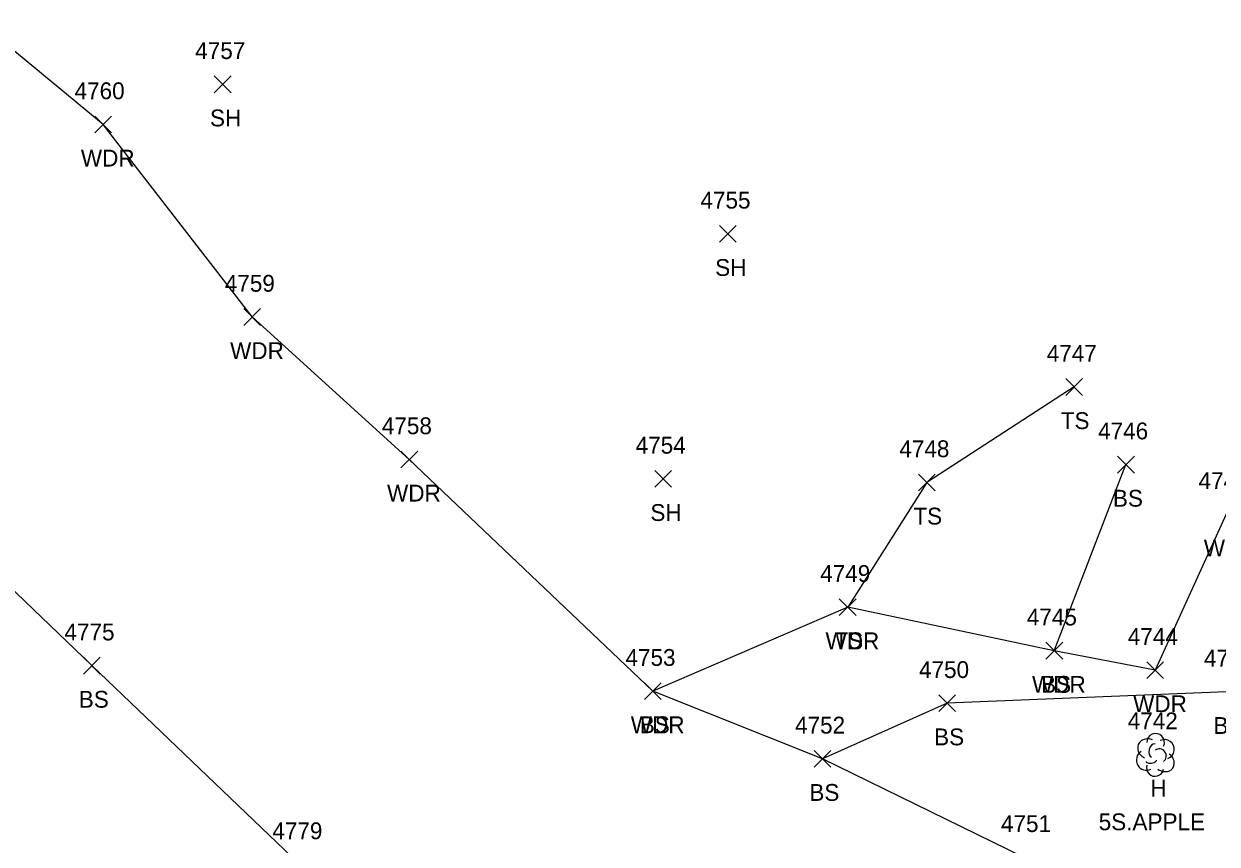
# Model space of a CAD drawing. Extents: x 1554668 to 1563881, y 831386 to 834374.
# Drawn here: x 1562160.6 to 1562302.4, y 833546.2 to 833643.7 of the extents above; entities that cross this region are included whole.
import ezdxf

# ---------------------------------------------------------------- set-up
doc = ezdxf.new("R2010")
doc.units = 0
for name, color, linetype in [('L_A', 7, 'Continuous'), ('L_C', 7, 'Continuous'), ('L_I', 7, 'Continuous'), ('L_TIC', 7, 'Continuous'), ('LAWA', 7, 'Continuous'), ('LELB', 7, 'Continuous'), ('LTD', 7, 'Continuous')]:
    doc.layers.add(name, color=color, linetype=linetype)

msp = doc.modelspace()

# ---------------------------------------------------------------- linework, layer by layer
at = {"layer": 'L_TIC'}
for points in [[(1562183.19, 833635.53), (1562185.19, 833637.53)], [(1562185.19, 833635.53), (1562183.19, 833637.53)], [(1562168.98, 833630.76), (1562170.98, 833632.76)], [(1562170.98, 833630.76), (1562168.98, 833632.76)], [(1562243.22, 833617.76), (1562245.22, 833619.76)], [(1562245.22, 833617.76), (1562243.22, 833619.76)], [(1562186.7, 833607.88), (1562188.7, 833609.88)], [(1562188.7, 833607.88), (1562186.7, 833609.88)], [(1562284.36, 833599.56), (1562286.36, 833601.56)], [(1562286.36, 833599.56), (1562284.36, 833601.56)], [(1562205.36, 833590.95), (1562207.36, 833592.95)], [(1562207.36, 833590.95), (1562205.36, 833592.95)], [(1562290.52, 833590.34), (1562292.52, 833592.34)], [(1562292.52, 833590.34), (1562290.52, 833592.34)], [(1562235.52, 833588.64), (1562237.52, 833590.64)], [(1562237.52, 833588.64), (1562235.52, 833590.64)], [(1562266.85, 833588.22), (1562268.85, 833590.22)], [(1562268.85, 833588.22), (1562266.85, 833590.22)], [(1562257.46, 833573.4), (1562259.46, 833575.4)], [(1562259.46, 833573.4), (1562257.46, 833575.4)], [(1562257.46, 833573.4), (1562259.46, 833575.4)], [(1562259.46, 833573.4), (1562257.46, 833575.4)], [(1562282, 833568.22), (1562284, 833570.22)], [(1562284, 833568.22), (1562282, 833570.22)], [(1562282, 833568.22), (1562284, 833570.22)], [(1562284, 833568.22), (1562282, 833570.22)], [(1562167.65, 833566.45), (1562169.65, 833568.45)], [(1562169.65, 833566.45), (1562167.65, 833568.45)], [(1562294, 833565.92), (1562296, 833567.92)], [(1562296, 833565.92), (1562294, 833567.92)], [(1562234.31, 833563.42), (1562236.31, 833565.42)], [(1562236.31, 833563.42), (1562234.31, 833565.42)], [(1562234.31, 833563.42), (1562236.31, 833565.42)], [(1562236.31, 833563.42), (1562234.31, 833565.42)], [(1562269.28, 833561.98), (1562271.28, 833563.98)], [(1562271.28, 833561.98), (1562269.28, 833563.98)], [(1562254.46, 833555.38), (1562256.46, 833557.38)], [(1562256.46, 833555.38), (1562254.46, 833557.38)], [(1562254.46, 833555.38), (1562256.46, 833557.38)], [(1562256.46, 833555.38), (1562254.46, 833557.38)]]:
    msp.add_lwpolyline(points, dxfattribs=at)
at = {"layer": 'LAWA'}
for points in [[(1562398.46, 833785.08), (1562394.03, 833759.91), (1562383.88, 833740.59), (1562381.39, 833725.55), (1562376.03, 833717.13), (1562369.36, 833681.7), (1562360.05, 833662.08), (1562354.4, 833647.69), (1562341.53, 833623.08), (1562327.13, 833615.4), (1562309.81, 833601.77), (1562303.41, 833585.44), (1562295, 833566.93), (1562282.99, 833569.22), (1562258.46, 833574.4), (1562235.32, 833564.43), (1562206.36, 833591.96), (1562187.7, 833608.89), (1562169.98, 833631.76), (1562152.31, 833646.34)], [(1562398.46, 833785.08), (1562394.03, 833759.91), (1562383.88, 833740.59), (1562381.39, 833725.55), (1562376.03, 833717.13), (1562369.36, 833681.7), (1562360.05, 833662.08), (1562354.4, 833647.69), (1562341.53, 833623.08), (1562327.13, 833615.4), (1562309.81, 833601.77), (1562303.41, 833585.44), (1562295, 833566.93), (1562282.99, 833569.22), (1562258.46, 833574.4), (1562235.32, 833564.43), (1562206.36, 833591.96), (1562187.7, 833608.89), (1562169.98, 833631.76), (1562152.31, 833646.34)], [(1562398.46, 833785.08), (1562394.03, 833759.91), (1562383.88, 833740.59), (1562381.39, 833725.55), (1562376.03, 833717.13), (1562369.36, 833681.7), (1562360.05, 833662.08), (1562354.4, 833647.69), (1562341.53, 833623.08), (1562327.13, 833615.4), (1562309.81, 833601.77), (1562303.41, 833585.44), (1562295, 833566.93), (1562282.99, 833569.22), (1562258.46, 833574.4), (1562235.32, 833564.43), (1562206.36, 833591.96), (1562187.7, 833608.89), (1562169.98, 833631.76), (1562152.31, 833646.34)], [(1562398.46, 833785.07), (1562394.04, 833759.9), (1562383.87, 833740.57), (1562381.39, 833725.54), (1562376.03, 833717.12), (1562369.36, 833681.69), (1562360.05, 833662.07), (1562354.4, 833647.68), (1562341.53, 833623.08), (1562327.13, 833615.39), (1562309.81, 833601.77), (1562303.41, 833585.43), (1562295, 833566.92), (1562283, 833569.22), (1562258.46, 833574.4), (1562235.31, 833564.42), (1562206.36, 833591.95), (1562187.7, 833608.88), (1562169.98, 833631.76), (1562152.32, 833646.34)]]:
    msp.add_lwpolyline(points, dxfattribs=at)
at = {"layer": 'LELB'}
for points in [[(1562114.41, 833639.55), (1562135.72, 833599.03), (1562168.64, 833567.46), (1562193.35, 833543.83), (1562221.66, 833524.18), (1562217.15, 833499.31), (1562209.08, 833467.68), (1562173.19, 833448.89), (1562107.43, 833438.73)], [(1562114.41, 833639.55), (1562135.72, 833599.03), (1562168.64, 833567.46), (1562193.35, 833543.83), (1562221.66, 833524.18), (1562217.15, 833499.31), (1562209.08, 833467.68), (1562173.19, 833448.89), (1562107.43, 833438.73)], [(1562114.41, 833639.55), (1562135.72, 833599.03), (1562168.64, 833567.46), (1562193.35, 833543.83), (1562221.66, 833524.18), (1562217.15, 833499.31), (1562209.08, 833467.68), (1562173.19, 833448.89), (1562107.43, 833438.73)], [(1562114.42, 833639.55), (1562135.72, 833599.02), (1562168.65, 833567.45), (1562193.36, 833543.82), (1562221.67, 833524.17), (1562217.16, 833499.3), (1562209.09, 833467.68), (1562173.19, 833448.88), (1562107.43, 833438.73)], [(1562285.36, 833600.57), (1562267.85, 833589.23), (1562258.46, 833574.4)], [(1562285.36, 833600.57), (1562267.85, 833589.23), (1562258.46, 833574.4)], [(1562285.36, 833600.57), (1562267.85, 833589.23), (1562258.46, 833574.4)], [(1562285.36, 833600.56), (1562267.85, 833589.22), (1562258.46, 833574.4)], [(1562282.99, 833569.22), (1562291.52, 833591.34)], [(1562282.99, 833569.22), (1562291.52, 833591.34)], [(1562282.99, 833569.22), (1562291.52, 833591.34)], [(1562283, 833569.22), (1562291.52, 833591.34)], [(1562320.56, 833581.26), (1562314.72, 833576.72), (1562303.47, 833564.34), (1562270.27, 833562.99), (1562255.46, 833556.39)], [(1562320.56, 833581.26), (1562314.72, 833576.72), (1562303.47, 833564.34), (1562270.27, 833562.99), (1562255.46, 833556.39)], [(1562320.56, 833581.26), (1562314.72, 833576.72), (1562303.47, 833564.34), (1562270.27, 833562.99), (1562255.46, 833556.39)], [(1562320.56, 833581.25), (1562314.72, 833576.72), (1562303.47, 833564.33), (1562270.28, 833562.98), (1562255.46, 833556.38)], [(1562333.69, 833569.96), (1562355.5, 833563.73), (1562377.54, 833560.97), (1562380.66, 833562.9), (1562383.24, 833563.11), (1562378.41, 833560.37), (1562350.21, 833557.19), (1562347.16, 833543.8), (1562343.65, 833536.19), (1562311.24, 833538.56), (1562279.36, 833544.68), (1562255.46, 833556.38), (1562235.31, 833564.42)], [(1562333.68, 833569.97), (1562355.5, 833563.73), (1562377.53, 833560.98), (1562380.65, 833562.91), (1562383.24, 833563.12), (1562378.41, 833560.38), (1562350.2, 833557.2), (1562347.16, 833543.81), (1562343.65, 833536.2), (1562311.24, 833538.57), (1562279.36, 833544.68), (1562255.46, 833556.39), (1562235.32, 833564.43)], [(1562333.68, 833569.97), (1562355.5, 833563.73), (1562377.53, 833560.98), (1562380.65, 833562.91), (1562383.24, 833563.12), (1562378.41, 833560.38), (1562350.2, 833557.2), (1562347.16, 833543.81), (1562343.65, 833536.2), (1562311.24, 833538.57), (1562279.36, 833544.68), (1562255.46, 833556.39), (1562235.32, 833564.43)], [(1562333.68, 833569.97), (1562355.5, 833563.73), (1562377.53, 833560.98), (1562380.65, 833562.91), (1562383.24, 833563.12), (1562378.41, 833560.38), (1562350.2, 833557.2), (1562347.16, 833543.81), (1562343.65, 833536.2), (1562311.24, 833538.57), (1562279.36, 833544.68), (1562255.46, 833556.39), (1562235.32, 833564.43)]]:
    msp.add_lwpolyline(points, dxfattribs=at)
at = {"layer": 'LTD'}
msp.add_line((1562294.99, 833556.89), (1562294.99, 833556.89), dxfattribs=at)
msp.add_line((1562294.99, 833556.89), (1562294.99, 833556.89), dxfattribs=at)
msp.add_arc((1562295.04, 833558.33), 1.05, 335.5272, 180.9563, dxfattribs=at)
for centre, major_axis, ratio, start_param, end_param in [((1562294.2, 833557.56), (1.21, -0.51), 0.895232, 1.570796, 4.712389), ((1562294.78, 833557.35), (-0.208, -0.792), 0.645439, 3.141593, 6.283185), ((1562296.03, 833557.48), (-1.14, -0.48), 0.949671, 1.570796, 4.712389), ((1562293.91, 833556.19), (0.58, -1.04), 0.959034, 3.141593, 6.283185), ((1562295.49, 833556.73), (-0.5, 0.667), 0.989748, 3.141593, 6.283185), ((1562295.99, 833556.06), (-1.09, 0.79), 0.841452, 1.570796, 4.712389), ((1562294.99, 833555.39), (0.26, 1.06), 0.942809, 1.570796, 4.712389), ((1562294.53, 833556.14), (-0.625, -0.083), 0.423636, 0, 3.141593)]:
    msp.add_ellipse(centre, major_axis=major_axis, ratio=ratio, start_param=start_param, end_param=end_param, dxfattribs=at)

# ---------------------------------------------------------------- texts
at = {"layer": 'L_A'}
for s, p in [('SH', (1562182.68, 833631.53)), ('WDR', (1562167.34, 833626.76)), ('SH', (1562242.71, 833613.76)), ('WDR', (1562185.07, 833603.88)), ('TS', (1562283.77, 833595.56)), ('WDR', (1562203.72, 833586.95)), ('BS', (1562289.97, 833586.34)), ('SH', (1562235.01, 833584.64)), ('TS', (1562266.26, 833584.22)), ('WDR', (1562300.77, 833580.43)), ('WDR', (1562255.82, 833569.4)), ('TS', (1562256.87, 833569.4)), ('WDR', (1562280.36, 833564.22)), ('BS', (1562281.44, 833564.22)), ('BS', (1562167.09, 833562.45)), ('WDR', (1562292.37, 833561.92)), ('WDR', (1562232.68, 833559.42)), ('BS', (1562233.75, 833559.42)), ('BS', (1562301.92, 833559.33)), ('BS', (1562268.72, 833557.98)), ('H', (1562294.42, 833551.89)), ('BS', (1562253.9, 833551.38)), ('BS', (1562253.9, 833551.38))]:
    msp.add_text(s, height=2, dxfattribs=at).set_placement(p)
at = {"layer": 'L_C'}
msp.add_text('5S.APPLE', height=2, dxfattribs=at).set_placement((1562288.28, 833547.89))
at = {"layer": 'L_I'}
for s, p in [('4757', (1562180.93, 833639.53)), ('4760', (1562166.59, 833634.76)), ('4755', (1562240.96, 833621.76)), ('4759', (1562184.44, 833611.88)), ('4747', (1562282.11, 833603.56)), ('4758', (1562203.1, 833594.95)), ('4746', (1562288.21, 833594.34)), ('4754', (1562233.26, 833592.64)), ('4748', (1562264.59, 833592.22)), ('4743', (1562300.15, 833588.43)), ('4749', (1562255.19, 833577.4)), ('4749', (1562255.19, 833577.4)), ('4745', (1562279.74, 833572.22)), ('4745', (1562279.74, 833572.22)), ('4775', (1562165.39, 833570.45)), ('4744', (1562291.74, 833569.92)), ('4753', (1562232.05, 833567.42)), ('4753', (1562232.05, 833567.42)), ('4741', (1562300.78, 833567.33)), ('4750', (1562266.93, 833565.98)), ('4752', (1562252.2, 833559.38)), ('4752', (1562252.2, 833559.38)), ('4742', (1562291.73, 833559.89)), ('4751', (1562276.67, 833547.68)), ('4779', (1562190.09, 833546.82))]:
    msp.add_text(s, height=2, dxfattribs=at).set_placement(p)

doc.saveas('drawing.dxf')
